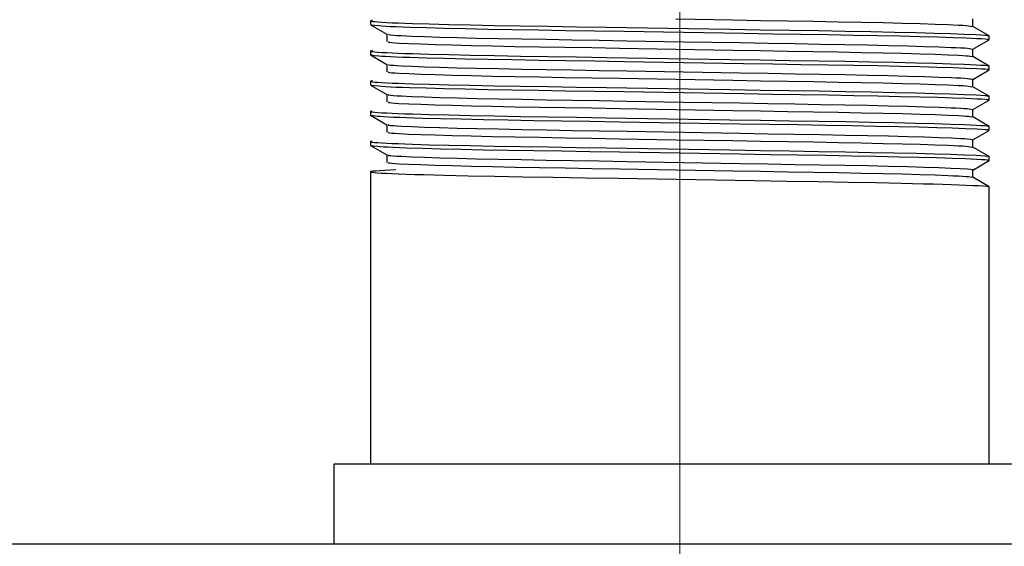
# Model space of a CAD drawing. Header units: millimetres. Extents: x 262469 to 275208, y -32539 to 9411.
# Tile 283 of 428: x 269175 to 269186, y -13358 to -13352. Entities that reach past the tile are written whole.
import ezdxf

# ---------------------------------------------------------------- set-up
doc = ezdxf.new("R2010")
doc.units = ezdxf.units.MM
doc.header["$LTSCALE"] = 100
doc.layers.add('$ IE_TELETECHNIKA', color=5, linetype='Continuous', lineweight=30)

msp = doc.modelspace()

# ---------------------------------------------------------------- linework, layer by layer
at = {"layer": '$ IE_TELETECHNIKA', "color": 7, "linetype": 'Continuous', "lineweight": 5, "ltscale": 20.32}
for p, q in [((269182.236, -13346.544), (269182.236, -13356.984)), ((269182.236, -13356.984), (269182.236, -13359.288))]:
    msp.add_line(p, q, dxfattribs=at)
at = {"layer": '$ IE_TELETECHNIKA', "color": 7, "linetype": 'Continuous'}
for p, q in [((269178.91, -13352.183), (269178.902, -13352.185)), ((269185.407, -13352.249), (269185.407, -13352.168)), ((269178.888, -13352.188), (269178.888, -13352.229)), ((269178.889, -13352.23), (269179.065, -13352.333)), ((269185.583, -13352.351), (269185.406, -13352.248)), ((269179.064, -13352.332), (269179.064, -13352.413)), ((269179.064, -13352.332), (269179.064, -13352.413)), ((269185.407, -13352.495), (269185.583, -13352.394)), ((269185.584, -13352.393), (269185.584, -13352.352)), ((269185.407, -13352.576), (269185.407, -13352.495)), ((269178.888, -13352.515), (269178.888, -13352.556)), ((269178.889, -13352.557), (269179.065, -13352.659)), ((269178.91, -13352.509), (269178.902, -13352.511)), ((269185.583, -13352.677), (269185.406, -13352.575)), ((269179.064, -13352.659), (269179.064, -13352.74)), ((269179.064, -13352.659), (269179.064, -13352.74)), ((269185.584, -13352.719), (269185.584, -13352.678)), ((269185.407, -13352.822), (269185.583, -13352.72)), ((269185.407, -13352.902), (269185.407, -13352.821)), ((269178.888, -13352.842), (269178.888, -13352.882)), ((269178.889, -13352.884), (269179.066, -13352.986)), ((269178.91, -13352.836), (269178.902, -13352.838)), ((269185.583, -13353.004), (269185.406, -13352.902)), ((269179.064, -13352.985), (269179.064, -13353.066)), ((269179.064, -13352.985), (269179.064, -13353.066)), ((269185.584, -13353.046), (269185.584, -13353.005)), ((269185.407, -13353.148), (269185.583, -13353.047)), ((269178.888, -13353.168), (269178.888, -13353.209)), ((269178.889, -13353.21), (269179.066, -13353.312)), ((269185.583, -13353.33), (269185.406, -13353.228)), ((269185.407, -13353.229), (269185.407, -13353.148)), ((269179.064, -13353.312), (269179.064, -13353.393)), ((269179.064, -13353.312), (269179.064, -13353.393)), ((269185.584, -13353.372), (269185.584, -13353.332)), ((269185.407, -13353.475), (269185.583, -13353.373)), ((269178.888, -13353.495), (269178.888, -13353.536)), ((269178.889, -13353.537), (269179.065, -13353.639)), ((269185.583, -13353.657), (269185.406, -13353.555)), ((269185.407, -13353.555), (269185.407, -13353.474)), ((269179.064, -13353.638), (269179.064, -13353.719)), ((269179.064, -13353.638), (269179.064, -13353.719)), ((269185.584, -13353.699), (269185.584, -13353.658)), ((269185.407, -13353.802), (269185.583, -13353.7)), ((269178.888, -13353.821), (269178.888, -13356.984)), ((269185.583, -13353.983), (269185.406, -13353.881)), ((269185.407, -13353.882), (269185.407, -13353.801)), ((269185.584, -13356.984), (269185.584, -13353.985)), ((269178.492, -13356.984), (269178.492, -13357.848)), ((269185.98, -13356.984), (269178.492, -13356.984)), ((269082.876, -13357.848), (269255.676, -13357.848))]:
    msp.add_line(p, q, dxfattribs=at)
for points in [[(269178.902, -13352.185), (269178.887, -13352.19), (269178.893, -13352.192), (269178.909, -13352.195), (269178.935, -13352.197), (269178.97, -13352.2), (269179.013, -13352.202), (269179.064, -13352.205), (269179.122, -13352.208), (269179.188, -13352.21), (269179.262, -13352.213), (269179.342, -13352.216), (269179.525, -13352.221), (269179.736, -13352.227), (269179.972, -13352.232), (269180.231, -13352.237), (269180.511, -13352.242), (269180.807, -13352.247), (269181.119, -13352.252), (269181.441, -13352.257), (269182.107, -13352.268), (269182.778, -13352.279), (269183.107, -13352.284), (269183.427, -13352.289), (269183.735, -13352.294), (269184.028, -13352.299), (269184.303, -13352.304), (269184.558, -13352.309), (269184.788, -13352.315), (269184.989, -13352.32), (269185.164, -13352.326), (269185.313, -13352.331), (269185.44, -13352.336), (269185.492, -13352.339), (269185.534, -13352.342), (269185.564, -13352.344), (269185.579, -13352.347), (269185.577, -13352.349), (269185.56, -13352.352)], [(269182.194, -13352.167), (269182.809, -13352.178), (269183.109, -13352.183), (269183.401, -13352.188), (269183.683, -13352.193), (269183.95, -13352.198), (269184.201, -13352.202), (269184.434, -13352.207), (269184.646, -13352.212), (269184.835, -13352.218), (269184.998, -13352.223), (269185.137, -13352.228), (269185.25, -13352.234), (269185.296, -13352.236), (269185.332, -13352.239), (269185.359, -13352.241), (269185.376, -13352.244), (269185.393, -13352.248)], [(269178.9, -13352.231), (269178.932, -13352.235), (269178.979, -13352.24), (269179.012, -13352.243), (269179.053, -13352.245), (269179.105, -13352.248), (269179.166, -13352.251), (269179.236, -13352.253), (269179.313, -13352.256), (269179.49, -13352.261), (269179.691, -13352.266), (269179.914, -13352.272), (269180.159, -13352.277), (269180.423, -13352.281), (269180.705, -13352.286), (269181.002, -13352.291), (269181.311, -13352.296), (269181.628, -13352.301), (269182.277, -13352.312), (269182.924, -13352.322), (269183.24, -13352.327), (269183.545, -13352.332), (269183.838, -13352.337), (269184.117, -13352.342), (269184.378, -13352.347), (269184.619, -13352.352), (269184.835, -13352.357), (269185.025, -13352.362), (269185.189, -13352.367), (269185.33, -13352.373), (269185.45, -13352.378), (269185.499, -13352.38), (269185.539, -13352.383), (269185.566, -13352.385), (269185.579, -13352.388), (269185.576, -13352.39), (269185.56, -13352.393)], [(269179.083, -13352.333), (269179.089, -13352.337), (269179.107, -13352.34), (269179.136, -13352.342), (269179.175, -13352.345), (269179.222, -13352.347), (269179.335, -13352.353), (269179.473, -13352.358), (269179.636, -13352.363), (269179.825, -13352.368), (269180.037, -13352.374), (269180.27, -13352.379), (269180.521, -13352.383), (269180.788, -13352.388), (269181.069, -13352.393), (269181.362, -13352.398), (269181.662, -13352.403), (269182.277, -13352.414), (269182.89, -13352.424), (269183.188, -13352.429), (269183.478, -13352.434), (269183.756, -13352.439), (269184.019, -13352.444), (269184.265, -13352.449), (269184.493, -13352.454), (269184.699, -13352.459), (269184.881, -13352.464), (269185.038, -13352.469), (269185.17, -13352.475), (269185.226, -13352.477), (269185.275, -13352.48), (269185.316, -13352.482), (269185.347, -13352.485), (269185.37, -13352.487), (269185.384, -13352.49), (269185.401, -13352.495)], [(269179.081, -13352.413), (269179.084, -13352.418), (269179.096, -13352.42), (269179.12, -13352.423), (269179.154, -13352.425), (269179.197, -13352.428), (269179.303, -13352.433), (269179.434, -13352.438), (269179.59, -13352.443), (269179.772, -13352.449), (269179.979, -13352.454), (269180.206, -13352.459), (269180.452, -13352.464), (269180.716, -13352.469), (269180.993, -13352.473), (269181.283, -13352.478), (269181.582, -13352.483), (269182.194, -13352.494), (269182.809, -13352.504), (269183.109, -13352.51), (269183.402, -13352.515), (269183.683, -13352.519), (269183.95, -13352.524), (269184.201, -13352.529), (269184.434, -13352.534), (269184.646, -13352.539), (269184.835, -13352.544), (269184.998, -13352.55), (269185.137, -13352.555), (269185.251, -13352.56), (269185.296, -13352.563), (269185.332, -13352.565), (269185.358, -13352.568), (269185.375, -13352.57), (269185.394, -13352.575)], [(269178.902, -13352.511), (269178.887, -13352.516), (269178.893, -13352.519), (269178.909, -13352.521), (269178.935, -13352.524), (269178.97, -13352.526), (269179.013, -13352.529), (269179.064, -13352.532), (269179.122, -13352.534), (269179.188, -13352.537), (269179.262, -13352.54), (269179.342, -13352.542), (269179.525, -13352.548), (269179.736, -13352.553), (269179.972, -13352.559), (269180.231, -13352.564), (269180.511, -13352.569), (269180.807, -13352.574), (269181.119, -13352.578), (269181.441, -13352.584), (269182.107, -13352.595), (269182.778, -13352.606), (269183.107, -13352.611), (269183.427, -13352.616), (269183.735, -13352.621), (269184.028, -13352.626), (269184.303, -13352.631), (269184.558, -13352.636), (269184.788, -13352.641), (269184.989, -13352.647), (269185.164, -13352.652), (269185.313, -13352.658), (269185.44, -13352.663), (269185.492, -13352.666), (269185.534, -13352.668), (269185.564, -13352.671), (269185.579, -13352.673), (269185.577, -13352.676), (269185.56, -13352.678)], [(269178.9, -13352.557), (269178.932, -13352.562), (269178.979, -13352.567), (269179.012, -13352.569), (269179.053, -13352.572), (269179.105, -13352.574), (269179.166, -13352.577), (269179.236, -13352.58), (269179.313, -13352.582), (269179.49, -13352.588), (269179.691, -13352.593), (269179.914, -13352.598), (269180.159, -13352.603), (269180.423, -13352.608), (269180.706, -13352.613), (269181.002, -13352.617), (269181.311, -13352.622), (269181.628, -13352.628), (269182.277, -13352.638), (269182.924, -13352.649), (269183.24, -13352.654), (269183.545, -13352.659), (269183.838, -13352.663), (269184.117, -13352.668), (269184.378, -13352.673), (269184.619, -13352.678), (269184.835, -13352.683), (269185.025, -13352.689), (269185.189, -13352.694), (269185.33, -13352.699), (269185.45, -13352.704), (269185.499, -13352.707), (269185.539, -13352.709), (269185.566, -13352.712), (269185.579, -13352.714), (269185.576, -13352.717), (269185.56, -13352.719)], [(269179.083, -13352.659), (269179.088, -13352.664), (269179.106, -13352.666), (269179.136, -13352.669), (269179.175, -13352.671), (269179.222, -13352.674), (269179.336, -13352.679), (269179.473, -13352.685), (269179.636, -13352.69), (269179.825, -13352.695), (269180.037, -13352.7), (269180.27, -13352.705), (269180.521, -13352.71), (269180.789, -13352.715), (269181.07, -13352.72), (269181.362, -13352.725), (269181.663, -13352.73), (269182.277, -13352.74), (269182.89, -13352.751), (269183.188, -13352.756), (269183.478, -13352.761), (269183.756, -13352.766), (269184.019, -13352.77), (269184.265, -13352.775), (269184.493, -13352.78), (269184.699, -13352.785), (269184.881, -13352.791), (269185.038, -13352.796), (269185.17, -13352.801), (269185.226, -13352.804), (269185.275, -13352.806), (269185.315, -13352.809), (269185.347, -13352.812), (269185.369, -13352.814), (269185.384, -13352.816), (269185.403, -13352.821)], [(269179.081, -13352.74), (269179.083, -13352.744), (269179.096, -13352.747), (269179.12, -13352.749), (269179.154, -13352.752), (269179.197, -13352.754), (269179.303, -13352.759), (269179.434, -13352.765), (269179.59, -13352.77), (269179.772, -13352.775), (269179.979, -13352.78), (269180.206, -13352.786), (269180.452, -13352.79), (269180.716, -13352.795), (269180.993, -13352.8), (269181.283, -13352.805), (269181.582, -13352.81), (269182.195, -13352.82), (269182.809, -13352.831), (269183.11, -13352.836), (269183.402, -13352.841), (269183.683, -13352.846), (269183.95, -13352.851), (269184.201, -13352.856), (269184.434, -13352.86), (269184.646, -13352.866), (269184.835, -13352.871), (269184.998, -13352.876), (269185.137, -13352.881), (269185.251, -13352.887), (269185.296, -13352.889), (269185.332, -13352.892), (269185.358, -13352.894), (269185.375, -13352.897), (269185.395, -13352.902)], [(269178.902, -13352.838), (269178.887, -13352.843), (269178.893, -13352.845), (269178.909, -13352.848), (269178.935, -13352.85), (269178.97, -13352.853), (269179.013, -13352.855), (269179.064, -13352.858), (269179.122, -13352.861), (269179.188, -13352.863), (269179.262, -13352.866), (269179.342, -13352.869), (269179.525, -13352.874), (269179.736, -13352.88), (269179.972, -13352.885), (269180.231, -13352.89), (269180.511, -13352.895), (269180.807, -13352.9), (269181.119, -13352.905), (269181.441, -13352.91), (269182.107, -13352.921), (269182.778, -13352.932), (269183.107, -13352.937), (269183.427, -13352.943), (269183.735, -13352.947), (269184.028, -13352.952), (269184.303, -13352.957), (269184.558, -13352.963), (269184.788, -13352.968), (269184.989, -13352.973), (269185.164, -13352.979), (269185.313, -13352.984), (269185.44, -13352.99), (269185.492, -13352.992), (269185.534, -13352.995), (269185.564, -13352.997), (269185.579, -13353), (269185.577, -13353.002), (269185.56, -13353.005)], [(269178.9, -13352.884), (269178.932, -13352.889), (269178.979, -13352.893), (269179.012, -13352.896), (269179.053, -13352.898), (269179.105, -13352.901), (269179.166, -13352.904), (269179.236, -13352.906), (269179.314, -13352.909), (269179.49, -13352.914), (269179.691, -13352.92), (269179.914, -13352.925), (269180.159, -13352.93), (269180.423, -13352.935), (269180.706, -13352.939), (269181.003, -13352.944), (269181.311, -13352.949), (269181.629, -13352.954), (269182.277, -13352.965), (269182.925, -13352.975), (269183.24, -13352.98), (269183.545, -13352.985), (269183.839, -13352.99), (269184.117, -13352.995), (269184.378, -13353), (269184.619, -13353.005), (269184.835, -13353.01), (269185.025, -13353.015), (269185.189, -13353.02), (269185.33, -13353.026), (269185.45, -13353.031), (269185.499, -13353.033), (269185.539, -13353.036), (269185.566, -13353.038), (269185.579, -13353.041), (269185.576, -13353.043), (269185.56, -13353.046)], [(269179.083, -13352.986), (269179.081, -13352.988), (269179.087, -13352.99), (269179.106, -13352.993), (269179.136, -13352.995), (269179.176, -13352.998), (269179.223, -13353.001), (269179.336, -13353.006), (269179.473, -13353.011), (269179.637, -13353.016), (269179.826, -13353.022), (269180.038, -13353.027), (269180.271, -13353.032), (269180.522, -13353.037), (269180.789, -13353.041), (269181.07, -13353.046), (269181.363, -13353.051), (269181.663, -13353.056), (269182.277, -13353.067), (269182.89, -13353.077), (269183.189, -13353.082), (269183.478, -13353.087), (269183.756, -13353.092), (269184.019, -13353.097), (269184.266, -13353.102), (269184.493, -13353.107), (269184.699, -13353.112), (269184.881, -13353.117), (269185.038, -13353.123), (269185.17, -13353.128), (269185.226, -13353.13), (269185.275, -13353.133), (269185.315, -13353.136), (269185.346, -13353.138), (269185.385, -13353.143), (269185.404, -13353.148)], [(269179.082, -13353.066), (269179.082, -13353.071), (269179.095, -13353.073), (269179.12, -13353.076), (269179.154, -13353.078), (269179.197, -13353.081), (269179.303, -13353.086), (269179.434, -13353.091), (269179.59, -13353.097), (269179.773, -13353.102), (269179.979, -13353.107), (269180.206, -13353.112), (269180.452, -13353.117), (269180.716, -13353.122), (269180.994, -13353.126), (269181.283, -13353.131), (269181.582, -13353.137), (269182.195, -13353.147), (269182.809, -13353.158), (269183.11, -13353.163), (269183.402, -13353.168), (269183.683, -13353.173), (269183.95, -13353.177), (269184.202, -13353.182), (269184.434, -13353.187), (269184.646, -13353.192), (269184.835, -13353.197), (269184.999, -13353.203), (269185.138, -13353.208), (269185.251, -13353.213), (269185.295, -13353.216), (269185.331, -13353.218), (269185.357, -13353.221), (269185.375, -13353.223), (269185.396, -13353.228)], [(269178.902, -13353.164), (269178.887, -13353.169), (269178.893, -13353.172), (269178.909, -13353.174), (269178.935, -13353.177), (269178.97, -13353.179), (269179.013, -13353.182), (269179.064, -13353.185), (269179.122, -13353.187), (269179.188, -13353.19), (269179.262, -13353.193), (269179.342, -13353.196), (269179.525, -13353.201), (269179.736, -13353.206), (269179.972, -13353.212), (269180.231, -13353.217), (269180.511, -13353.222), (269180.807, -13353.227), (269181.119, -13353.232), (269181.441, -13353.237), (269182.107, -13353.248), (269182.778, -13353.259), (269183.107, -13353.264), (269183.427, -13353.269), (269183.735, -13353.274), (269184.028, -13353.279), (269184.303, -13353.284), (269184.558, -13353.289), (269184.788, -13353.294), (269184.989, -13353.3), (269185.164, -13353.305), (269185.313, -13353.311), (269185.44, -13353.316), (269185.492, -13353.319), (269185.534, -13353.321), (269185.564, -13353.324), (269185.579, -13353.327), (269185.577, -13353.329), (269185.56, -13353.332)], [(269178.888, -13353.209), (269178.919, -13353.214), (269178.963, -13353.219), (269178.994, -13353.221), (269179.033, -13353.224), (269179.081, -13353.226), (269179.138, -13353.229), (269179.205, -13353.232), (269179.28, -13353.234), (269179.451, -13353.24), (269179.649, -13353.245), (269179.869, -13353.25), (269180.112, -13353.255), (269180.375, -13353.26), (269180.657, -13353.265), (269180.954, -13353.27), (269181.263, -13353.275), (269181.582, -13353.28), (269182.235, -13353.291), (269182.889, -13353.301), (269183.207, -13353.306), (269183.516, -13353.311), (269183.813, -13353.316), (269184.095, -13353.321), (269184.36, -13353.326), (269184.604, -13353.331), (269184.823, -13353.336), (269185.016, -13353.341), (269185.183, -13353.347), (269185.326, -13353.352), (269185.448, -13353.357), (269185.498, -13353.36), (269185.538, -13353.362), (269185.565, -13353.365), (269185.579, -13353.367), (269185.576, -13353.37), (269185.56, -13353.372)], [(269179.082, -13353.312), (269179.08, -13353.315), (269179.087, -13353.317), (269179.106, -13353.32), (269179.136, -13353.322), (269179.176, -13353.325), (269179.224, -13353.327), (269179.336, -13353.332), (269179.473, -13353.338), (269179.637, -13353.343), (269179.826, -13353.348), (269180.038, -13353.353), (269180.271, -13353.358), (269180.522, -13353.363), (269180.79, -13353.368), (269181.071, -13353.373), (269181.363, -13353.378), (269181.663, -13353.383), (269182.278, -13353.393), (269182.89, -13353.404), (269183.189, -13353.409), (269183.478, -13353.414), (269183.756, -13353.419), (269184.019, -13353.424), (269184.266, -13353.428), (269184.493, -13353.433), (269184.699, -13353.439), (269184.881, -13353.444), (269185.038, -13353.449), (269185.17, -13353.454), (269185.226, -13353.457), (269185.275, -13353.46), (269185.315, -13353.462), (269185.346, -13353.465), (269185.385, -13353.47), (269185.406, -13353.474)], [(269179.082, -13353.393), (269179.081, -13353.397), (269179.095, -13353.4), (269179.119, -13353.402), (269179.154, -13353.405), (269179.197, -13353.407), (269179.303, -13353.413), (269179.434, -13353.418), (269179.59, -13353.423), (269179.773, -13353.428), (269179.979, -13353.434), (269180.206, -13353.439), (269180.453, -13353.444), (269180.716, -13353.448), (269180.994, -13353.453), (269181.283, -13353.458), (269181.582, -13353.463), (269182.195, -13353.474), (269182.809, -13353.484), (269183.11, -13353.489), (269183.402, -13353.494), (269183.683, -13353.499), (269183.951, -13353.504), (269184.202, -13353.509), (269184.434, -13353.514), (269184.646, -13353.519), (269184.835, -13353.524), (269184.999, -13353.529), (269185.138, -13353.535), (269185.198, -13353.537), (269185.251, -13353.54), (269185.295, -13353.542), (269185.331, -13353.545), (269185.357, -13353.547), (269185.375, -13353.55), (269185.398, -13353.555)], [(269178.902, -13353.491), (269178.887, -13353.496), (269178.893, -13353.498), (269178.909, -13353.501), (269178.935, -13353.503), (269178.97, -13353.506), (269179.013, -13353.509), (269179.064, -13353.511), (269179.122, -13353.514), (269179.188, -13353.517), (269179.262, -13353.519), (269179.342, -13353.522), (269179.525, -13353.528), (269179.736, -13353.533), (269179.972, -13353.538), (269180.231, -13353.543), (269180.511, -13353.548), (269180.807, -13353.553), (269181.119, -13353.558), (269181.441, -13353.563), (269182.107, -13353.574), (269182.778, -13353.585), (269183.107, -13353.591), (269183.427, -13353.596), (269183.735, -13353.601), (269184.028, -13353.606), (269184.303, -13353.611), (269184.558, -13353.616), (269184.788, -13353.621), (269184.989, -13353.626), (269185.164, -13353.632), (269185.313, -13353.637), (269185.44, -13353.643), (269185.492, -13353.645), (269185.534, -13353.648), (269185.564, -13353.651), (269185.579, -13353.653), (269185.577, -13353.656), (269185.56, -13353.658)], [(269178.888, -13353.536), (269178.919, -13353.54), (269178.963, -13353.545), (269178.994, -13353.548), (269179.033, -13353.55), (269179.081, -13353.553), (269179.138, -13353.556), (269179.205, -13353.558), (269179.28, -13353.561), (269179.451, -13353.566), (269179.649, -13353.572), (269179.869, -13353.577), (269180.112, -13353.582), (269180.375, -13353.587), (269180.657, -13353.592), (269180.954, -13353.596), (269181.263, -13353.601), (269181.582, -13353.607), (269182.235, -13353.617), (269182.889, -13353.628), (269183.207, -13353.633), (269183.516, -13353.638), (269183.813, -13353.643), (269184.095, -13353.648), (269184.36, -13353.652), (269184.604, -13353.658), (269184.823, -13353.663), (269185.016, -13353.668), (269185.183, -13353.673), (269185.326, -13353.679), (269185.448, -13353.684), (269185.498, -13353.687), (269185.538, -13353.689), (269185.565, -13353.692), (269185.579, -13353.694), (269185.576, -13353.696), (269185.56, -13353.699)], [(269179.082, -13353.639), (269179.079, -13353.641), (269179.085, -13353.644), (269179.105, -13353.646), (269179.135, -13353.649), (269179.176, -13353.651), (269179.223, -13353.654), (269179.336, -13353.659), (269179.472, -13353.664), (269179.636, -13353.67), (269179.825, -13353.675), (269180.037, -13353.68), (269180.27, -13353.685), (269180.521, -13353.69), (269180.788, -13353.694), (269181.069, -13353.699), (269181.362, -13353.704), (269181.662, -13353.709), (269182.276, -13353.72), (269182.889, -13353.73), (269183.188, -13353.736), (269183.477, -13353.741), (269183.755, -13353.745), (269184.019, -13353.75), (269184.265, -13353.755), (269184.492, -13353.76), (269184.698, -13353.765), (269184.881, -13353.77), (269185.039, -13353.776), (269185.107, -13353.778), (269185.168, -13353.781), (269185.269, -13353.786), (269185.349, -13353.791), (269185.381, -13353.794), (269185.403, -13353.796), (269185.413, -13353.798), (269185.405, -13353.801)], [(269179.082, -13353.719), (269179.08, -13353.724), (269179.094, -13353.726), (269179.119, -13353.729), (269179.154, -13353.731), (269179.198, -13353.734), (269179.303, -13353.739), (269179.434, -13353.744), (269179.59, -13353.75), (269179.773, -13353.755), (269179.979, -13353.76), (269180.206, -13353.765), (269180.453, -13353.77), (269180.716, -13353.775), (269180.994, -13353.78), (269181.284, -13353.785), (269181.582, -13353.79), (269182.195, -13353.8), (269182.81, -13353.811), (269183.11, -13353.816), (269183.402, -13353.821), (269183.683, -13353.826), (269183.951, -13353.83), (269184.202, -13353.835), (269184.435, -13353.84), (269184.646, -13353.845), (269184.835, -13353.851), (269184.999, -13353.856), (269185.138, -13353.861), (269185.198, -13353.864), (269185.251, -13353.866), (269185.295, -13353.869), (269185.33, -13353.872), (269185.357, -13353.874), (269185.375, -13353.876), (269185.399, -13353.881)], [(269179.163, -13353.801), (269179.043, -13353.807), (269178.99, -13353.81), (269178.946, -13353.813), (269178.913, -13353.815), (269178.894, -13353.818), (269178.888, -13353.821), (269178.891, -13353.823), (269178.905, -13353.826), (269178.928, -13353.829), (269178.961, -13353.832), (269179.004, -13353.835), (269179.057, -13353.837), (269179.12, -13353.84), (269179.192, -13353.843), (269179.274, -13353.846), (269179.365, -13353.849), (269179.465, -13353.852), (269179.573, -13353.855), (269179.69, -13353.858), (269179.814, -13353.861), (269179.945, -13353.864), (269180.229, -13353.87), (269180.537, -13353.875), (269180.866, -13353.881), (269181.212, -13353.886), (269181.57, -13353.892), (269183.04, -13353.916), (269183.394, -13353.922), (269183.733, -13353.927), (269184.055, -13353.933), (269184.355, -13353.938), (269184.496, -13353.941), (269184.629, -13353.944), (269184.754, -13353.947), (269184.871, -13353.95), (269184.98, -13353.953), (269185.079, -13353.956), (269185.171, -13353.959), (269185.256, -13353.962), (269185.404, -13353.968), (269185.467, -13353.971), (269185.519, -13353.974), (269185.556, -13353.976), (269185.577, -13353.979), (269185.578, -13353.982), (269185.56, -13353.985)]]:
    msp.add_lwpolyline(points, dxfattribs=at)

doc.saveas('drawing.dxf')
